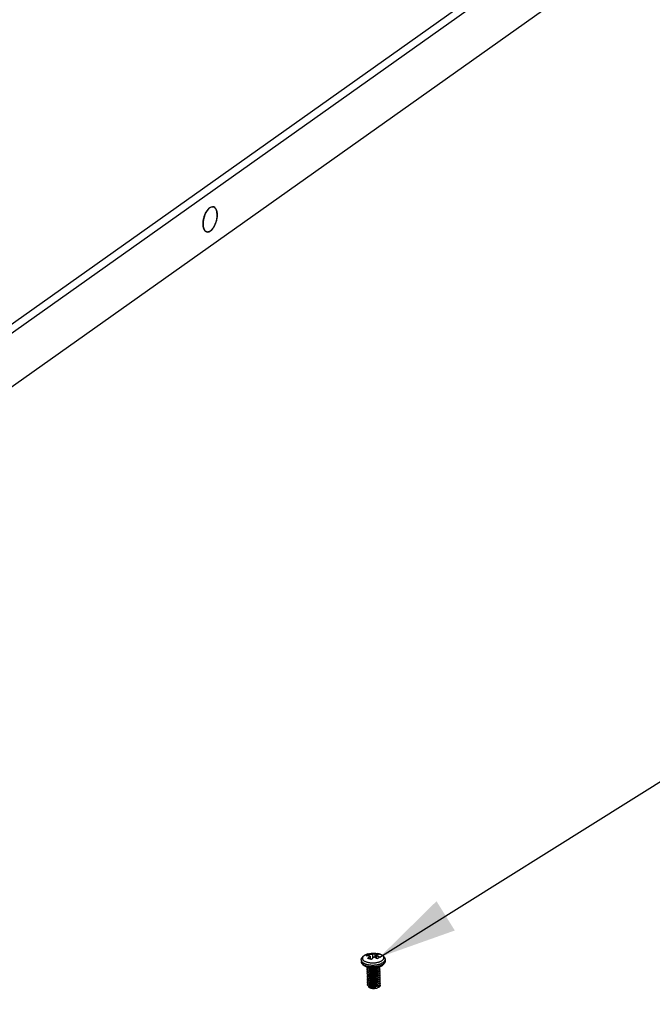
# Model space of a CAD drawing. Header units: millimetres. Extents: x 6 to 414, y 7 to 290.
# Tile 337 of 341: x 149 to 164, y 222 to 245. Entities that reach past the tile are written whole.
import ezdxf

# ---------------------------------------------------------------- set-up
doc = ezdxf.new("R2010")
doc.units = ezdxf.units.MM
doc.header["$LTSCALE"] = 23.1
doc.layers.get('0').update_dxf_attribs({"linetype": 'CONTINUOUS'})
for name, color, linetype in [('02___PRT_ALL_AXES', 7, 'CONTINUOUS'), ('03_ALL_AXES', 7, 'CONTINUOUS'), ('09_ALL_ROUNDS', 7, 'CONTINUOUS'), ('20_ALL_FEATURES', 7, 'CONTINUOUS')]:
    doc.layers.add(name, color=color, linetype=linetype)
doc.styles.get("Standard").update_dxf_attribs({"font": 'txt', "width": 0.6})
doc.dimstyles.get("Standard").update_dxf_attribs({"dimtxt": 2.5, "dimasz": 1.8, "dimexe": 0.05, "dimexo": 0.0625, "dimtad": 1, "dimzin": 0, "dimdsep": 46, "dimtxsty": 'Standard', "dimblk": '_FILLED', "dimblk1": '_FILLED', "dimblk2": '_FILLED', "dimcen": 0.09, "dimadec": 0, "dimazin": 0, "dimtol": 1, "dimtp": 0.01, "dimtm": 0.01, "dimtfac": 1, "dimtofl": 0, "dimtmove": 0, "dimatfit": 3, "dimldrblk": '_FILLED', "dimfxl": 0, "dimtolj": 1, "dimtzin": 0, "dimarcsym": 0})

# ---------------------------------------------------------------- blocks, each defined once
blk = doc.blocks.new('_FILLED')
at = {"color": 0, "linetype": 'ByBlock'}
blk.add_solid([(0, 0), (-1, 0.222), (-1, -0.222)], dxfattribs=at)

msp = doc.modelspace()

# ---------------------------------------------------------------- linework, layer by layer
at = {"color": 7, "linetype": 'Continuous'}
for p, q in [((173.525, 255.263), (141.985, 232.893)), ((173.629, 255.128), (142.088, 232.759)), ((142.172, 231.58), (173.647, 253.903)), ((153.815, 240.696), (153.821, 240.695)), ((153.888, 240.622), (153.893, 240.607)), ((153.585, 240.37), (153.588, 240.391)), ((153.593, 240.204), (153.589, 240.219)), ((153.598, 240.189), (153.593, 240.204)), ((153.67, 240.114), (153.665, 240.116))]:
    msp.add_line(p, q, dxfattribs=at)
at = {"color": 40, "linetype": 'Continuous'}
msp.add_line((157.415, 222.746), (157.415, 222.748), dxfattribs=at)
at = {"color": 7, "linetype": 'Continuous'}
for points in [[(153.616, 240.494), (153.623, 240.514), (153.631, 240.533), (153.64, 240.551), (153.65, 240.569), (153.659, 240.586), (153.669, 240.602)], [(153.669, 240.602), (153.68, 240.617), (153.691, 240.631), (153.702, 240.643), (153.713, 240.655), (153.725, 240.665), (153.736, 240.674)], [(153.736, 240.674), (153.748, 240.682), (153.76, 240.688), (153.771, 240.692)], [(153.771, 240.692), (153.782, 240.696), (153.794, 240.697)], [(153.794, 240.697), (153.805, 240.698), (153.815, 240.696)], [(153.821, 240.695), (153.825, 240.694), (153.835, 240.69), (153.844, 240.684), (153.853, 240.677), (153.861, 240.668), (153.869, 240.659), (153.876, 240.648), (153.882, 240.635), (153.888, 240.622)], [(153.893, 240.607), (153.897, 240.592), (153.9, 240.575), (153.903, 240.558), (153.905, 240.54), (153.905, 240.521), (153.905, 240.501), (153.905, 240.481), (153.903, 240.461)], [(153.58, 240.29), (153.58, 240.31), (153.581, 240.33), (153.583, 240.35), (153.585, 240.37)], [(153.588, 240.391), (153.592, 240.412), (153.597, 240.433), (153.603, 240.454), (153.609, 240.474), (153.616, 240.494)], [(153.903, 240.461), (153.901, 240.44), (153.897, 240.42), (153.893, 240.399), (153.889, 240.378), (153.883, 240.357), (153.877, 240.337), (153.87, 240.317), (153.862, 240.297), (153.854, 240.278), (153.845, 240.26), (153.836, 240.242), (153.826, 240.225), (153.816, 240.209), (153.806, 240.194), (153.795, 240.18), (153.784, 240.168), (153.772, 240.156), (153.761, 240.146), (153.749, 240.137)], [(153.589, 240.219), (153.585, 240.236), (153.583, 240.253), (153.581, 240.271), (153.58, 240.29)], [(153.632, 240.134), (153.624, 240.142), (153.616, 240.152), (153.609, 240.163), (153.603, 240.176), (153.598, 240.189)], [(153.665, 240.116), (153.66, 240.117), (153.65, 240.121), (153.641, 240.127), (153.632, 240.134)], [(153.749, 240.137), (153.737, 240.129), (153.726, 240.123), (153.714, 240.118), (153.703, 240.115), (153.692, 240.114), (153.681, 240.113), (153.67, 240.114)]]:
    msp.add_lwpolyline(points, dxfattribs=at)
at = {"color": 40, "linetype": 'Continuous'}
for points in [[(157.419, 222.916), (157.42, 222.916), (157.42, 222.917), (157.42, 222.917), (157.421, 222.918), (157.421, 222.918), (157.422, 222.918), (157.422, 222.919), (157.422, 222.919), (157.423, 222.92), (157.423, 222.92), (157.424, 222.92), (157.424, 222.921), (157.425, 222.921), (157.425, 222.921), (157.426, 222.922)], [(157.494, 222.909), (157.495, 222.908), (157.496, 222.908), (157.497, 222.907), (157.498, 222.906), (157.499, 222.906), (157.5, 222.905), (157.501, 222.905), (157.502, 222.904), (157.503, 222.903), (157.504, 222.903), (157.506, 222.902), (157.507, 222.901), (157.508, 222.9), (157.509, 222.899), (157.51, 222.899), (157.511, 222.898), (157.512, 222.897), (157.513, 222.896), (157.514, 222.895)], [(157.544, 222.867), (157.545, 222.866), (157.546, 222.865), (157.547, 222.864), (157.548, 222.863), (157.549, 222.862), (157.55, 222.861), (157.55, 222.86), (157.551, 222.859), (157.552, 222.858), (157.553, 222.857), (157.553, 222.856), (157.554, 222.855)], [(157.571, 222.828), (157.571, 222.827), (157.571, 222.826), (157.572, 222.825), (157.572, 222.824), (157.573, 222.823), (157.573, 222.822), (157.573, 222.821), (157.574, 222.82), (157.574, 222.819), (157.574, 222.818), (157.575, 222.817), (157.575, 222.816), (157.575, 222.816)], [(157.432, 222.687), (157.431, 222.688), (157.431, 222.689), (157.431, 222.69), (157.43, 222.691), (157.43, 222.691), (157.429, 222.692), (157.429, 222.693), (157.428, 222.694), (157.428, 222.695), (157.428, 222.696), (157.427, 222.697), (157.427, 222.698), (157.427, 222.698), (157.426, 222.699)], [(157.538, 222.687), (157.537, 222.686), (157.536, 222.685), (157.535, 222.684), (157.534, 222.683), (157.533, 222.682), (157.532, 222.681), (157.531, 222.68), (157.53, 222.679), (157.529, 222.678), (157.528, 222.677), (157.527, 222.676), (157.526, 222.675), (157.525, 222.674), (157.524, 222.673), (157.523, 222.673), (157.522, 222.672)], [(157.569, 222.738), (157.569, 222.736), (157.568, 222.735), (157.568, 222.734), (157.567, 222.733), (157.567, 222.732), (157.566, 222.731), (157.566, 222.729), (157.565, 222.728), (157.564, 222.727), (157.564, 222.726), (157.563, 222.725), (157.563, 222.724), (157.562, 222.723), (157.562, 222.722)], [(157.58, 222.786), (157.58, 222.785), (157.58, 222.784), (157.579, 222.783), (157.579, 222.782), (157.579, 222.781), (157.579, 222.78), (157.579, 222.779), (157.579, 222.778), (157.579, 222.777), (157.579, 222.776), (157.579, 222.775), (157.579, 222.773), (157.579, 222.772), (157.578, 222.771)]]:
    msp.add_lwpolyline(points, dxfattribs=at)
at = {"layer": '02___PRT_ALL_AXES', "color": 7, "linetype": 'Continuous'}
for p, q in [((153.675, 240.609), (153.647, 240.565)), ((153.82, 240.695), (153.799, 240.698)), ((153.828, 240.693), (153.82, 240.695)), ((153.853, 240.677), (153.828, 240.693)), ((153.895, 240.409), (153.903, 240.465)), ((153.903, 240.465), (153.905, 240.521)), ((153.811, 240.201), (153.838, 240.246)), ((153.658, 240.118), (153.665, 240.116))]:
    msp.add_line(p, q, dxfattribs=at)
for points in [[(153.799, 240.698), (153.768, 240.691), (153.736, 240.674), (153.705, 240.646), (153.675, 240.609)], [(153.891, 240.615), (153.874, 240.65), (153.853, 240.677)], [(153.905, 240.521), (153.901, 240.572), (153.891, 240.615)], [(153.647, 240.565), (153.623, 240.514), (153.604, 240.459), (153.59, 240.402), (153.582, 240.346), (153.58, 240.29)], [(153.838, 240.246), (153.862, 240.297), (153.881, 240.352), (153.895, 240.409)], [(153.58, 240.29), (153.585, 240.239), (153.595, 240.196), (153.611, 240.16)], [(153.611, 240.16), (153.632, 240.134), (153.658, 240.118)], [(153.749, 240.137), (153.781, 240.165), (153.811, 240.201)], [(153.665, 240.116), (153.686, 240.113), (153.717, 240.12), (153.749, 240.137)]]:
    msp.add_lwpolyline(points, dxfattribs=at)
at = {"layer": '03_ALL_AXES', "color": 7, "linetype": 'Continuous'}
for p, q in [((157.791, 223.28), (157.792, 223.243)), ((157.241, 223.267), (157.242, 223.23)), ((157.415, 222.659), (157.416, 222.652))]:
    msp.add_line(p, q, dxfattribs=at)
msp.add_lwpolyline([(157.401, 223.409), (157.42, 223.414), (157.438, 223.417), (157.457, 223.42), (157.476, 223.422), (157.495, 223.424), (157.513, 223.424), (157.532, 223.425), (157.551, 223.424), (157.569, 223.423), (157.588, 223.421), (157.606, 223.418), (157.625, 223.415)], dxfattribs=at)
at = {"layer": '09_ALL_ROUNDS', "color": 7, "linetype": 'Continuous'}
for p, q in [((157.306, 223.369), (157.298, 223.363)), ((157.4, 223.409), (157.394, 223.408)), ((157.401, 223.409), (157.4, 223.409)), ((157.664, 223.405), (157.651, 223.408)), ((157.368, 223.131), (157.385, 223.127)), ((157.638, 223.103), (157.62, 223.098)), ((157.656, 223.108), (157.638, 223.103)), ((157.673, 223.114), (157.656, 223.108))]:
    msp.add_line(p, q, dxfattribs=at)
for points in [[(157.241, 223.267), (157.241, 223.277), (157.243, 223.287), (157.245, 223.297), (157.249, 223.307), (157.253, 223.317), (157.259, 223.327), (157.267, 223.337), (157.276, 223.347), (157.286, 223.356), (157.298, 223.365)], [(157.298, 223.363), (157.291, 223.357), (157.284, 223.35), (157.278, 223.342), (157.273, 223.335), (157.269, 223.327), (157.267, 223.319), (157.266, 223.311), (157.266, 223.302), (157.268, 223.295), (157.27, 223.287), (157.275, 223.279), (157.28, 223.271), (157.287, 223.264), (157.294, 223.257), (157.303, 223.25), (157.313, 223.244), (157.325, 223.238), (157.337, 223.232), (157.35, 223.227), (157.364, 223.222), (157.379, 223.217), (157.394, 223.214), (157.41, 223.21), (157.427, 223.207), (157.444, 223.205), (157.461, 223.204), (157.479, 223.202), (157.497, 223.202), (157.515, 223.202), (157.533, 223.203), (157.551, 223.204), (157.569, 223.206), (157.586, 223.208), (157.603, 223.211), (157.62, 223.214), (157.636, 223.218), (157.651, 223.223), (157.666, 223.228), (157.68, 223.233), (157.693, 223.239), (157.705, 223.245), (157.715, 223.251), (157.724, 223.257)], [(157.298, 223.365), (157.312, 223.374), (157.327, 223.383), (157.343, 223.39), (157.359, 223.397), (157.377, 223.403), (157.394, 223.408)], [(157.378, 223.403), (157.364, 223.398), (157.35, 223.393), (157.337, 223.387), (157.325, 223.381), (157.315, 223.375), (157.306, 223.369)], [(157.625, 223.415), (157.642, 223.411), (157.659, 223.406), (157.676, 223.401), (157.693, 223.395), (157.708, 223.387), (157.723, 223.38), (157.736, 223.371), (157.748, 223.362), (157.758, 223.352), (157.767, 223.342), (157.774, 223.332), (157.78, 223.322), (157.785, 223.312), (157.788, 223.301), (157.79, 223.291), (157.791, 223.28)], [(157.651, 223.408), (157.636, 223.412), (157.625, 223.415)], [(157.724, 223.257), (157.732, 223.262), (157.739, 223.269), (157.746, 223.276), (157.752, 223.284), (157.757, 223.291), (157.761, 223.299), (157.763, 223.307), (157.764, 223.315), (157.764, 223.323), (157.762, 223.331), (157.759, 223.339), (157.755, 223.347), (157.75, 223.354), (157.743, 223.362), (157.735, 223.369), (157.727, 223.376), (157.716, 223.382), (157.705, 223.388), (157.693, 223.394), (157.68, 223.399), (157.668, 223.403)], [(157.747, 223.212), (157.755, 223.218), (157.763, 223.225), (157.771, 223.233), (157.778, 223.241), (157.783, 223.25), (157.787, 223.259), (157.79, 223.268), (157.791, 223.277), (157.791, 223.28)], [(157.241, 223.267), (157.241, 223.262), (157.243, 223.254), (157.246, 223.245), (157.251, 223.236), (157.257, 223.228), (157.264, 223.22), (157.273, 223.212), (157.283, 223.205), (157.294, 223.198), (157.306, 223.191), (157.319, 223.184), (157.334, 223.179), (157.349, 223.173), (157.365, 223.168), (157.382, 223.164)], [(157.242, 223.23), (157.242, 223.228), (157.243, 223.219), (157.246, 223.21), (157.25, 223.201), (157.256, 223.193), (157.263, 223.184), (157.272, 223.176), (157.282, 223.168), (157.294, 223.161), (157.306, 223.154), (157.32, 223.147), (157.335, 223.141), (157.351, 223.136), (157.368, 223.131)], [(157.391, 223.099), (157.374, 223.104), (157.356, 223.11), (157.34, 223.116), (157.325, 223.123), (157.31, 223.131), (157.297, 223.139), (157.285, 223.149), (157.274, 223.158), (157.265, 223.168), (157.258, 223.178), (157.252, 223.188), (157.248, 223.199), (157.245, 223.209), (157.243, 223.22), (157.242, 223.23)], [(157.382, 223.164), (157.4, 223.161), (157.419, 223.157), (157.437, 223.155), (157.457, 223.153), (157.476, 223.152), (157.496, 223.151), (157.516, 223.151), (157.536, 223.152), (157.556, 223.153), (157.575, 223.155), (157.594, 223.158), (157.613, 223.161), (157.632, 223.165)], [(157.385, 223.127), (157.404, 223.123), (157.423, 223.12), (157.442, 223.117), (157.462, 223.116), (157.483, 223.114), (157.503, 223.114), (157.524, 223.114), (157.544, 223.115), (157.565, 223.117), (157.585, 223.119), (157.604, 223.122), (157.624, 223.126)], [(157.428, 223.092), (157.409, 223.095), (157.391, 223.099)], [(157.62, 223.098), (157.601, 223.094), (157.582, 223.091), (157.563, 223.089), (157.544, 223.088), (157.524, 223.087), (157.505, 223.086), (157.485, 223.087), (157.466, 223.088), (157.447, 223.09), (157.428, 223.092)], [(157.624, 223.126), (157.642, 223.13), (157.66, 223.135)], [(157.632, 223.165), (157.649, 223.169), (157.666, 223.174), (157.683, 223.18), (157.698, 223.186), (157.712, 223.192), (157.725, 223.199), (157.737, 223.205), (157.747, 223.212)], [(157.66, 223.135), (157.677, 223.14), (157.694, 223.146), (157.709, 223.153), (157.723, 223.16), (157.736, 223.167), (157.748, 223.175)], [(157.735, 223.145), (157.721, 223.136), (157.706, 223.128), (157.69, 223.12), (157.673, 223.114)], [(157.792, 223.243), (157.791, 223.233), (157.79, 223.223), (157.788, 223.213), (157.784, 223.203), (157.779, 223.193), (157.773, 223.183), (157.766, 223.173), (157.757, 223.164), (157.747, 223.154), (157.735, 223.145)], [(157.748, 223.175), (157.758, 223.183), (157.767, 223.191), (157.775, 223.2), (157.781, 223.209), (157.786, 223.217), (157.79, 223.227), (157.791, 223.236), (157.792, 223.243)]]:
    msp.add_lwpolyline(points, dxfattribs=at)
at = {"layer": '20_ALL_FEATURES', "color": 7, "linetype": 'Continuous'}
for p, q in [((157.415, 223.402), (157.416, 223.362)), ((157.445, 223.359), (157.446, 223.289)), ((157.499, 223.397), (157.501, 223.309)), ((157.553, 223.417), (157.556, 223.325)), ((157.583, 223.374), (157.584, 223.311)), ((157.421, 223.091), (157.416, 223.094)), ((157.569, 223.053), (157.58, 223.056)), ((157.661, 223.109), (157.661, 223.108)), ((157.429, 222.821), (157.424, 222.825)), ((157.438, 222.918), (157.428, 222.921)), ((157.439, 222.873), (157.438, 222.874)), ((157.44, 222.828), (157.438, 222.829)), ((157.57, 223.008), (157.581, 223.011)), ((157.571, 222.963), (157.582, 222.967)), ((157.572, 222.919), (157.583, 222.922)), ((157.573, 222.874), (157.584, 222.877)), ((157.574, 222.829), (157.586, 222.832)), ((157.575, 222.784), (157.587, 222.788)), ((157.576, 222.74), (157.588, 222.743)), ((157.626, 222.66), (157.627, 222.629)), ((157.652, 222.638), (157.626, 222.66)), ((157.627, 222.629), (157.652, 222.638))]:
    msp.add_line(p, q, dxfattribs=at)
for points in [[(157.361, 223.363), (157.366, 223.367), (157.37, 223.371), (157.375, 223.374), (157.379, 223.378), (157.384, 223.381), (157.388, 223.385)], [(157.445, 223.359), (157.441, 223.359), (157.437, 223.36), (157.433, 223.36), (157.428, 223.361), (157.424, 223.361), (157.419, 223.362), (157.414, 223.362), (157.409, 223.363), (157.403, 223.363), (157.398, 223.363), (157.392, 223.364), (157.386, 223.364), (157.38, 223.364), (157.374, 223.364), (157.367, 223.363), (157.361, 223.363)], [(157.388, 223.385), (157.393, 223.388), (157.397, 223.391), (157.402, 223.394), (157.406, 223.396), (157.411, 223.399), (157.415, 223.402)], [(157.391, 223.302), (157.395, 223.307), (157.399, 223.312), (157.402, 223.316), (157.406, 223.32), (157.409, 223.324), (157.412, 223.327), (157.415, 223.33), (157.418, 223.333), (157.421, 223.336), (157.423, 223.338), (157.426, 223.341), (157.428, 223.343), (157.43, 223.345), (157.432, 223.347), (157.434, 223.349), (157.436, 223.351), (157.438, 223.353), (157.44, 223.355), (157.442, 223.357), (157.445, 223.359)], [(157.447, 223.289), (157.44, 223.291), (157.433, 223.293), (157.426, 223.295), (157.419, 223.297), (157.412, 223.298), (157.405, 223.3), (157.398, 223.301), (157.391, 223.302)], [(157.415, 223.402), (157.422, 223.402), (157.428, 223.402), (157.434, 223.402), (157.44, 223.402), (157.446, 223.402), (157.452, 223.402), (157.457, 223.402), (157.463, 223.401), (157.468, 223.401), (157.473, 223.4), (157.478, 223.4), (157.483, 223.399), (157.487, 223.399), (157.491, 223.398), (157.495, 223.398), (157.499, 223.397)], [(157.475, 223.28), (157.468, 223.282), (157.461, 223.285), (157.454, 223.287), (157.447, 223.289)], [(157.529, 223.336), (157.527, 223.334), (157.524, 223.332), (157.522, 223.33), (157.52, 223.328), (157.518, 223.327), (157.516, 223.325), (157.514, 223.323), (157.512, 223.32), (157.51, 223.318), (157.507, 223.316), (157.505, 223.313), (157.502, 223.311), (157.499, 223.308), (157.496, 223.304), (157.493, 223.301), (157.49, 223.297), (157.486, 223.293), (157.483, 223.289), (157.479, 223.284), (157.475, 223.28)], [(157.499, 223.397), (157.501, 223.398), (157.503, 223.399), (157.505, 223.4), (157.507, 223.401), (157.509, 223.402), (157.511, 223.403), (157.514, 223.404), (157.516, 223.405), (157.518, 223.406), (157.52, 223.407), (157.523, 223.408), (157.526, 223.409), (157.528, 223.41), (157.531, 223.411), (157.535, 223.413), (157.538, 223.414), (157.542, 223.415), (157.545, 223.416), (157.549, 223.417), (157.553, 223.417)], [(157.588, 223.309), (157.582, 223.313), (157.576, 223.315), (157.57, 223.318), (157.565, 223.321), (157.56, 223.323), (157.554, 223.326), (157.549, 223.328), (157.545, 223.33), (157.54, 223.331), (157.536, 223.333), (157.532, 223.335), (157.529, 223.336)], [(157.553, 223.417), (157.56, 223.416), (157.567, 223.415), (157.574, 223.414), (157.581, 223.412), (157.588, 223.41), (157.595, 223.408), (157.602, 223.406), (157.609, 223.404), (157.616, 223.402), (157.623, 223.4), (157.63, 223.397), (157.637, 223.395)], [(157.637, 223.395), (157.633, 223.394), (157.629, 223.393), (157.626, 223.392), (157.622, 223.391), (157.619, 223.39), (157.615, 223.389), (157.612, 223.388), (157.61, 223.387), (157.607, 223.386), (157.604, 223.385), (157.602, 223.384), (157.6, 223.383), (157.598, 223.382), (157.595, 223.381), (157.593, 223.38), (157.591, 223.379), (157.589, 223.378), (157.587, 223.377), (157.585, 223.376), (157.583, 223.374)], [(157.583, 223.374), (157.587, 223.373), (157.59, 223.372), (157.595, 223.37), (157.599, 223.368), (157.604, 223.366), (157.609, 223.364), (157.614, 223.362), (157.619, 223.359), (157.625, 223.357), (157.63, 223.354), (157.636, 223.351), (157.642, 223.348), (157.648, 223.345), (157.654, 223.341), (157.661, 223.338), (157.667, 223.334)], [(157.613, 223.295), (157.607, 223.299), (157.6, 223.303), (157.594, 223.306), (157.588, 223.309)], [(157.64, 223.317), (157.636, 223.314), (157.631, 223.31), (157.627, 223.307), (157.622, 223.303), (157.618, 223.299), (157.613, 223.295)], [(157.667, 223.334), (157.663, 223.331), (157.658, 223.329), (157.654, 223.326), (157.649, 223.323), (157.645, 223.32), (157.64, 223.317)], [(157.388, 223.073), (157.384, 223.078), (157.38, 223.082), (157.377, 223.087), (157.376, 223.092), (157.375, 223.097), (157.376, 223.102), (157.376, 223.103)], [(157.389, 223.029), (157.384, 223.033), (157.381, 223.038), (157.378, 223.043), (157.376, 223.048), (157.376, 223.053), (157.377, 223.058), (157.379, 223.063), (157.382, 223.068), (157.386, 223.073), (157.387, 223.074)], [(157.435, 223.052), (157.427, 223.054), (157.418, 223.057), (157.409, 223.061), (157.401, 223.065), (157.394, 223.069), (157.388, 223.073)], [(157.422, 223.046), (157.417, 223.049), (157.413, 223.053), (157.41, 223.057), (157.407, 223.061), (157.407, 223.062)], [(157.592, 223.093), (157.587, 223.091), (157.578, 223.087), (157.569, 223.084), (157.559, 223.081), (157.549, 223.079), (157.539, 223.077), (157.528, 223.076), (157.518, 223.075), (157.507, 223.074), (157.497, 223.074), (157.486, 223.074), (157.476, 223.075), (157.466, 223.076), (157.457, 223.078), (157.449, 223.08), (157.441, 223.082), (157.433, 223.085), (157.426, 223.088), (157.421, 223.091)], [(157.604, 223.054), (157.596, 223.05), (157.588, 223.046), (157.579, 223.042), (157.57, 223.039), (157.56, 223.037), (157.55, 223.034), (157.539, 223.032), (157.529, 223.031), (157.518, 223.03), (157.508, 223.03), (157.497, 223.029), (157.487, 223.03), (157.477, 223.03), (157.467, 223.032), (157.458, 223.033), (157.45, 223.035), (157.442, 223.037), (157.434, 223.04), (157.428, 223.043), (157.422, 223.046)], [(157.584, 223.057), (157.572, 223.054), (157.56, 223.051), (157.547, 223.049), (157.535, 223.048), (157.522, 223.046), (157.509, 223.046), (157.496, 223.045), (157.484, 223.046), (157.472, 223.046), (157.46, 223.048), (157.448, 223.05), (157.437, 223.052), (157.435, 223.052)], [(157.45, 223.049), (157.458, 223.047), (157.467, 223.045), (157.477, 223.044), (157.487, 223.043), (157.497, 223.043), (157.508, 223.043), (157.518, 223.044), (157.529, 223.045), (157.539, 223.046), (157.55, 223.048), (157.56, 223.05), (157.569, 223.053)], [(157.641, 223.085), (157.633, 223.079), (157.625, 223.074), (157.616, 223.069), (157.606, 223.065), (157.595, 223.061), (157.584, 223.057)], [(157.617, 223.063), (157.611, 223.058), (157.604, 223.054)], [(157.63, 223.077), (157.627, 223.072), (157.622, 223.067), (157.617, 223.063)], [(157.661, 223.108), (157.657, 223.102), (157.653, 223.096), (157.647, 223.09), (157.641, 223.085)], [(157.662, 223.063), (157.658, 223.057), (157.653, 223.051), (157.648, 223.045), (157.641, 223.039)], [(157.658, 223.103), (157.659, 223.101), (157.662, 223.095), (157.664, 223.088), (157.665, 223.082), (157.665, 223.076), (157.664, 223.069), (157.662, 223.063)], [(157.659, 223.058), (157.661, 223.055), (157.664, 223.049), (157.666, 223.043), (157.667, 223.037), (157.666, 223.03), (157.665, 223.024), (157.662, 223.018)], [(157.39, 222.984), (157.385, 222.989), (157.381, 222.994), (157.379, 222.999), (157.377, 223.004), (157.377, 223.009), (157.378, 223.014), (157.38, 223.019), (157.383, 223.024), (157.388, 223.029), (157.388, 223.029)], [(157.396, 222.935), (157.39, 222.94), (157.386, 222.945), (157.382, 222.949), (157.38, 222.954), (157.378, 222.959), (157.378, 222.964), (157.379, 222.969), (157.381, 222.975), (157.385, 222.979), (157.389, 222.984), (157.389, 222.985)], [(157.396, 222.891), (157.391, 222.896), (157.386, 222.9), (157.383, 222.905), (157.381, 222.91), (157.379, 222.915), (157.379, 222.92), (157.381, 222.925), (157.383, 222.93), (157.386, 222.935), (157.39, 222.94)], [(157.397, 222.847), (157.391, 222.851), (157.387, 222.856), (157.384, 222.861), (157.382, 222.866), (157.38, 222.871), (157.381, 222.876), (157.382, 222.881), (157.384, 222.886), (157.388, 222.891), (157.391, 222.895)], [(157.397, 222.802), (157.392, 222.807), (157.388, 222.812), (157.385, 222.816), (157.382, 222.821), (157.381, 222.826), (157.382, 222.831), (157.383, 222.837), (157.385, 222.842), (157.389, 222.847), (157.393, 222.85)], [(157.436, 223.008), (157.427, 223.01), (157.418, 223.013), (157.409, 223.016), (157.402, 223.02), (157.395, 223.024), (157.389, 223.029)], [(157.437, 222.963), (157.428, 222.965), (157.418, 222.968), (157.41, 222.972), (157.402, 222.976), (157.395, 222.98), (157.39, 222.984)], [(157.428, 222.921), (157.418, 222.924), (157.41, 222.928), (157.402, 222.931), (157.396, 222.935)], [(157.438, 222.874), (157.428, 222.876), (157.419, 222.88), (157.41, 222.883), (157.403, 222.887), (157.396, 222.891)], [(157.438, 222.829), (157.428, 222.832), (157.419, 222.835), (157.411, 222.839), (157.403, 222.843), (157.397, 222.847)], [(157.423, 223.001), (157.418, 223.005), (157.414, 223.008), (157.411, 223.012), (157.408, 223.016), (157.408, 223.017)], [(157.424, 222.957), (157.419, 222.96), (157.415, 222.964), (157.412, 222.968), (157.409, 222.971), (157.409, 222.972)], [(157.425, 222.912), (157.42, 222.915), (157.416, 222.919), (157.413, 222.923), (157.411, 222.926), (157.41, 222.927)], [(157.426, 222.867), (157.421, 222.871), (157.417, 222.874), (157.414, 222.878), (157.411, 222.882), (157.411, 222.883)], [(157.424, 222.825), (157.419, 222.828), (157.416, 222.831), (157.414, 222.835), (157.412, 222.838)], [(157.605, 223.009), (157.597, 223.005), (157.589, 223.001), (157.58, 222.998), (157.571, 222.994), (157.561, 222.992), (157.551, 222.99), (157.541, 222.988), (157.53, 222.986), (157.519, 222.985), (157.509, 222.985), (157.498, 222.985), (157.488, 222.985), (157.478, 222.986), (157.469, 222.987), (157.46, 222.988), (157.451, 222.99), (157.443, 222.992), (157.436, 222.995), (157.429, 222.998), (157.423, 223.001)], [(157.606, 222.964), (157.598, 222.96), (157.59, 222.956), (157.581, 222.953), (157.572, 222.95), (157.562, 222.947), (157.552, 222.945), (157.542, 222.943), (157.531, 222.942), (157.521, 222.941), (157.51, 222.94), (157.499, 222.94), (157.489, 222.94), (157.478, 222.941), (157.469, 222.942), (157.46, 222.944), (157.451, 222.946), (157.443, 222.948), (157.436, 222.951), (157.429, 222.954), (157.424, 222.957)], [(157.607, 222.919), (157.599, 222.915), (157.591, 222.911), (157.582, 222.908), (157.573, 222.905), (157.563, 222.902), (157.553, 222.9), (157.542, 222.898), (157.532, 222.897), (157.521, 222.896), (157.51, 222.895), (157.5, 222.895), (157.49, 222.895), (157.48, 222.896), (157.47, 222.897), (157.461, 222.899), (157.453, 222.901), (157.445, 222.903), (157.437, 222.906), (157.431, 222.909), (157.425, 222.912)], [(157.608, 222.875), (157.601, 222.871), (157.592, 222.867), (157.583, 222.863), (157.574, 222.86), (157.564, 222.858), (157.554, 222.855), (157.544, 222.854), (157.534, 222.852), (157.523, 222.851), (157.513, 222.85), (157.502, 222.85), (157.492, 222.851), (157.482, 222.851), (157.472, 222.852), (157.463, 222.854), (157.454, 222.856), (157.446, 222.858), (157.439, 222.861), (157.432, 222.864), (157.426, 222.867)], [(157.61, 222.83), (157.603, 222.826), (157.595, 222.823), (157.587, 222.82), (157.578, 222.817), (157.569, 222.814), (157.56, 222.812), (157.55, 222.81), (157.541, 222.808), (157.531, 222.807), (157.521, 222.806), (157.511, 222.806), (157.501, 222.806), (157.491, 222.806), (157.481, 222.807), (157.472, 222.808), (157.464, 222.809), (157.455, 222.811), (157.448, 222.813), (157.441, 222.816), (157.434, 222.818), (157.429, 222.821)], [(157.585, 223.012), (157.572, 223.009), (157.56, 223.006), (157.547, 223.004), (157.535, 223.003), (157.522, 223.001), (157.509, 223.001), (157.496, 223.001), (157.484, 223.001), (157.472, 223.002), (157.46, 223.003), (157.448, 223.005), (157.437, 223.007), (157.436, 223.008)], [(157.586, 222.968), (157.584, 222.967), (157.572, 222.964), (157.56, 222.961), (157.547, 222.959), (157.535, 222.958), (157.522, 222.957), (157.509, 222.956), (157.496, 222.956), (157.484, 222.956), (157.471, 222.957), (157.46, 222.959), (157.448, 222.96), (157.437, 222.963)], [(157.587, 222.923), (157.584, 222.922), (157.572, 222.919), (157.56, 222.916), (157.547, 222.914), (157.534, 222.913), (157.522, 222.912), (157.509, 222.911), (157.496, 222.911), (157.484, 222.912), (157.471, 222.913), (157.46, 222.914), (157.448, 222.916), (157.438, 222.918)], [(157.588, 222.878), (157.584, 222.877), (157.572, 222.874), (157.56, 222.872), (157.547, 222.869), (157.534, 222.868), (157.522, 222.867), (157.509, 222.866), (157.496, 222.866), (157.484, 222.867), (157.471, 222.868), (157.46, 222.869), (157.448, 222.871), (157.439, 222.873)], [(157.589, 222.833), (157.584, 222.832), (157.572, 222.829), (157.56, 222.827), (157.547, 222.825), (157.534, 222.823), (157.521, 222.822), (157.509, 222.822), (157.496, 222.822), (157.484, 222.822), (157.471, 222.823), (157.46, 222.825), (157.449, 222.827), (157.44, 222.828)], [(157.451, 223.004), (157.459, 223.002), (157.468, 223.001), (157.478, 222.999), (157.488, 222.999), (157.498, 222.998), (157.508, 222.999), (157.519, 222.999), (157.53, 223), (157.54, 223.001), (157.551, 223.003), (157.561, 223.006), (157.57, 223.008)], [(157.452, 222.959), (157.46, 222.957), (157.469, 222.956), (157.479, 222.955), (157.489, 222.954), (157.499, 222.954), (157.51, 222.954), (157.52, 222.954), (157.531, 222.955), (157.541, 222.957), (157.552, 222.959), (157.562, 222.961), (157.571, 222.963)], [(157.453, 222.914), (157.46, 222.913), (157.469, 222.911), (157.479, 222.91), (157.489, 222.909), (157.5, 222.909), (157.51, 222.909), (157.521, 222.91), (157.532, 222.911), (157.543, 222.912), (157.553, 222.914), (157.563, 222.916), (157.572, 222.919)], [(157.455, 222.87), (157.462, 222.868), (157.471, 222.866), (157.48, 222.865), (157.49, 222.864), (157.501, 222.864), (157.511, 222.864), (157.522, 222.865), (157.532, 222.866), (157.543, 222.867), (157.553, 222.869), (157.563, 222.871), (157.573, 222.874)], [(157.456, 222.825), (157.464, 222.823), (157.473, 222.821), (157.483, 222.82), (157.493, 222.82), (157.503, 222.819), (157.513, 222.819), (157.524, 222.82), (157.534, 222.821), (157.545, 222.822), (157.555, 222.824), (157.565, 222.827), (157.574, 222.829)], [(157.641, 223.039), (157.634, 223.034), (157.625, 223.029), (157.616, 223.024), (157.606, 223.02), (157.595, 223.016), (157.585, 223.012)], [(157.642, 222.994), (157.634, 222.989), (157.625, 222.984), (157.616, 222.979), (157.606, 222.975), (157.595, 222.971), (157.586, 222.968)], [(157.642, 222.949), (157.634, 222.943), (157.626, 222.938), (157.616, 222.934), (157.606, 222.929), (157.595, 222.926), (157.587, 222.923)], [(157.642, 222.904), (157.635, 222.898), (157.626, 222.893), (157.616, 222.889), (157.606, 222.884), (157.595, 222.88), (157.588, 222.878)], [(157.643, 222.858), (157.635, 222.853), (157.626, 222.848), (157.617, 222.843), (157.606, 222.839), (157.595, 222.835), (157.589, 222.833)], [(157.618, 223.018), (157.612, 223.013), (157.605, 223.009)], [(157.619, 222.973), (157.613, 222.969), (157.606, 222.964)], [(157.62, 222.928), (157.614, 222.924), (157.607, 222.919)], [(157.621, 222.884), (157.615, 222.879), (157.608, 222.875)], [(157.622, 222.839), (157.616, 222.834), (157.61, 222.83)], [(157.631, 223.032), (157.628, 223.028), (157.623, 223.023), (157.618, 223.018)], [(157.632, 222.988), (157.632, 222.987), (157.628, 222.982), (157.624, 222.978), (157.619, 222.973)], [(157.633, 222.943), (157.63, 222.938), (157.625, 222.933), (157.62, 222.928)], [(157.634, 222.898), (157.631, 222.893), (157.626, 222.888), (157.621, 222.884)], [(157.635, 222.853), (157.632, 222.849), (157.627, 222.844), (157.622, 222.839)], [(157.662, 223.018), (157.659, 223.012), (157.654, 223.006), (157.648, 223), (157.642, 222.994)], [(157.663, 222.972), (157.659, 222.966), (157.655, 222.96), (157.649, 222.954), (157.642, 222.949)], [(157.664, 222.927), (157.66, 222.921), (157.655, 222.915), (157.649, 222.909), (157.642, 222.904)], [(157.665, 222.882), (157.661, 222.876), (157.656, 222.87), (157.65, 222.864), (157.643, 222.858)], [(157.665, 222.836), (157.661, 222.83), (157.656, 222.824), (157.65, 222.819), (157.643, 222.813)], [(157.66, 223.013), (157.662, 223.01), (157.665, 223.004), (157.667, 222.998), (157.668, 222.991), (157.667, 222.985), (157.666, 222.979), (157.663, 222.972)], [(157.661, 222.969), (157.663, 222.965), (157.666, 222.959), (157.668, 222.952), (157.669, 222.946), (157.668, 222.94), (157.667, 222.933), (157.664, 222.927)], [(157.662, 222.924), (157.665, 222.92), (157.667, 222.913), (157.669, 222.907), (157.67, 222.901), (157.669, 222.894), (157.667, 222.888), (157.665, 222.882)], [(157.663, 222.879), (157.666, 222.874), (157.669, 222.868), (157.67, 222.862), (157.671, 222.855), (157.67, 222.849), (157.668, 222.843), (157.665, 222.836)], [(157.664, 222.834), (157.667, 222.829), (157.67, 222.823), (157.672, 222.816), (157.672, 222.81), (157.671, 222.804), (157.669, 222.797), (157.666, 222.791)], [(157.398, 222.758), (157.393, 222.763), (157.388, 222.767), (157.385, 222.772), (157.383, 222.777), (157.383, 222.782), (157.383, 222.787), (157.384, 222.792), (157.387, 222.797), (157.39, 222.802), (157.394, 222.805)], [(157.398, 222.714), (157.393, 222.718), (157.389, 222.723), (157.386, 222.728), (157.384, 222.733), (157.384, 222.738), (157.384, 222.743), (157.385, 222.748), (157.388, 222.753), (157.392, 222.758), (157.395, 222.761)], [(157.42, 222.657), (157.412, 222.661), (157.405, 222.665), (157.399, 222.669), (157.394, 222.674), (157.39, 222.679), (157.387, 222.683), (157.385, 222.688), (157.385, 222.694), (157.385, 222.699), (157.387, 222.704), (157.389, 222.709), (157.393, 222.714), (157.396, 222.716)], [(157.441, 222.784), (157.438, 222.785), (157.428, 222.787), (157.419, 222.791), (157.411, 222.794), (157.404, 222.798), (157.397, 222.802)], [(157.419, 222.746), (157.411, 222.75), (157.404, 222.754), (157.398, 222.758)], [(157.443, 222.694), (157.438, 222.696), (157.429, 222.698), (157.42, 222.702), (157.412, 222.705), (157.405, 222.709), (157.398, 222.714)], [(157.428, 222.777), (157.423, 222.781), (157.419, 222.784), (157.416, 222.788), (157.414, 222.792), (157.413, 222.793)], [(157.429, 222.733), (157.424, 222.736), (157.42, 222.74), (157.417, 222.744), (157.415, 222.748), (157.414, 222.748)], [(157.625, 222.705), (157.619, 222.7), (157.612, 222.696), (157.605, 222.692), (157.597, 222.688), (157.588, 222.684), (157.578, 222.681), (157.568, 222.679), (157.558, 222.676), (157.548, 222.674), (157.537, 222.673), (157.527, 222.672), (157.516, 222.671), (157.505, 222.671), (157.495, 222.672), (157.485, 222.672), (157.475, 222.674), (157.466, 222.675), (157.458, 222.677), (157.45, 222.679), (157.442, 222.682), (157.436, 222.685), (157.43, 222.688), (157.425, 222.691), (157.421, 222.695), (157.418, 222.699), (157.416, 222.703), (157.415, 222.704)], [(157.627, 222.629), (157.621, 222.625), (157.614, 222.621), (157.606, 222.618), (157.598, 222.615), (157.589, 222.612), (157.58, 222.609), (157.57, 222.607), (157.56, 222.606), (157.55, 222.605), (157.539, 222.604), (157.528, 222.603), (157.518, 222.604), (157.507, 222.604), (157.497, 222.605), (157.487, 222.606), (157.477, 222.608), (157.468, 222.61), (157.46, 222.613), (157.452, 222.616), (157.444, 222.619), (157.438, 222.623), (157.432, 222.627), (157.427, 222.631), (157.423, 222.635), (157.419, 222.639), (157.417, 222.644), (157.416, 222.649), (157.416, 222.652)], [(157.442, 222.739), (157.438, 222.74), (157.428, 222.743), (157.419, 222.746)], [(157.445, 222.649), (157.439, 222.651), (157.429, 222.654), (157.42, 222.657)], [(157.61, 222.785), (157.602, 222.781), (157.594, 222.777), (157.585, 222.774), (157.576, 222.771), (157.566, 222.768), (157.556, 222.766), (157.546, 222.764), (157.535, 222.762), (157.525, 222.761), (157.514, 222.761), (157.504, 222.761), (157.493, 222.761), (157.483, 222.762), (157.474, 222.763), (157.465, 222.765), (157.456, 222.766), (157.448, 222.769), (157.441, 222.771), (157.434, 222.774), (157.428, 222.777)], [(157.611, 222.74), (157.604, 222.736), (157.595, 222.732), (157.587, 222.729), (157.577, 222.726), (157.568, 222.723), (157.557, 222.721), (157.547, 222.719), (157.537, 222.718), (157.526, 222.717), (157.516, 222.716), (157.505, 222.716), (157.495, 222.716), (157.485, 222.717), (157.475, 222.718), (157.466, 222.72), (157.458, 222.722), (157.449, 222.724), (157.442, 222.726), (157.435, 222.729), (157.429, 222.733)], [(157.59, 222.789), (157.584, 222.787), (157.572, 222.784), (157.559, 222.782), (157.547, 222.78), (157.534, 222.778), (157.521, 222.777), (157.509, 222.777), (157.496, 222.777), (157.483, 222.777), (157.471, 222.779), (157.46, 222.78), (157.449, 222.782), (157.441, 222.784)], [(157.591, 222.744), (157.584, 222.742), (157.572, 222.739), (157.559, 222.737), (157.547, 222.735), (157.534, 222.733), (157.521, 222.732), (157.508, 222.732), (157.496, 222.732), (157.483, 222.733), (157.471, 222.734), (157.46, 222.736), (157.449, 222.738), (157.442, 222.739)], [(157.592, 222.699), (157.584, 222.697), (157.572, 222.694), (157.559, 222.692), (157.547, 222.69), (157.534, 222.688), (157.521, 222.688), (157.508, 222.687), (157.496, 222.687), (157.483, 222.688), (157.471, 222.689), (157.46, 222.691), (157.449, 222.693), (157.443, 222.694)], [(157.593, 222.654), (157.584, 222.652), (157.572, 222.649), (157.559, 222.647), (157.547, 222.645), (157.534, 222.644), (157.521, 222.643), (157.508, 222.643), (157.496, 222.643), (157.483, 222.643), (157.471, 222.645), (157.46, 222.646), (157.449, 222.648), (157.445, 222.649)], [(157.457, 222.78), (157.464, 222.778), (157.473, 222.777), (157.482, 222.776), (157.492, 222.775), (157.501, 222.775), (157.511, 222.775), (157.521, 222.775), (157.531, 222.776), (157.541, 222.777), (157.551, 222.779), (157.561, 222.781), (157.57, 222.783), (157.575, 222.784)], [(157.458, 222.735), (157.466, 222.734), (157.475, 222.732), (157.484, 222.731), (157.494, 222.73), (157.504, 222.73), (157.515, 222.73), (157.525, 222.73), (157.536, 222.731), (157.546, 222.733), (157.557, 222.735), (157.567, 222.737), (157.576, 222.74)], [(157.459, 222.69), (157.467, 222.689), (157.476, 222.687), (157.486, 222.686), (157.496, 222.685), (157.506, 222.685), (157.516, 222.685), (157.527, 222.686), (157.537, 222.687), (157.548, 222.688), (157.558, 222.69), (157.568, 222.692), (157.577, 222.695)], [(157.46, 222.646), (157.467, 222.644), (157.476, 222.643), (157.486, 222.641), (157.496, 222.641), (157.506, 222.64), (157.517, 222.64), (157.527, 222.641), (157.538, 222.642), (157.549, 222.643), (157.559, 222.645), (157.569, 222.648), (157.578, 222.65)], [(157.643, 222.813), (157.635, 222.808), (157.626, 222.803), (157.617, 222.798), (157.606, 222.794), (157.595, 222.79), (157.59, 222.789)], [(157.644, 222.768), (157.635, 222.763), (157.627, 222.758), (157.617, 222.753), (157.606, 222.749), (157.595, 222.745), (157.591, 222.744)], [(157.644, 222.723), (157.636, 222.717), (157.627, 222.712), (157.617, 222.708), (157.606, 222.704), (157.595, 222.7), (157.592, 222.699)], [(157.668, 222.701), (157.663, 222.694), (157.658, 222.688), (157.652, 222.683), (157.644, 222.677), (157.636, 222.672), (157.627, 222.667), (157.617, 222.663), (157.607, 222.659), (157.595, 222.655), (157.593, 222.654)], [(157.623, 222.794), (157.617, 222.789), (157.61, 222.785)], [(157.624, 222.749), (157.618, 222.745), (157.611, 222.74)], [(157.636, 222.808), (157.633, 222.804), (157.629, 222.799), (157.623, 222.794)], [(157.637, 222.764), (157.634, 222.759), (157.63, 222.754), (157.624, 222.749)], [(157.638, 222.719), (157.635, 222.714), (157.631, 222.709), (157.625, 222.705)], [(157.639, 222.674), (157.636, 222.67), (157.632, 222.665), (157.626, 222.66)], [(157.666, 222.791), (157.662, 222.785), (157.657, 222.779), (157.651, 222.773), (157.644, 222.768)], [(157.667, 222.746), (157.663, 222.74), (157.657, 222.734), (157.651, 222.728), (157.644, 222.723)], [(157.667, 222.7), (157.668, 222.699), (157.671, 222.693), (157.674, 222.687), (157.675, 222.68), (157.675, 222.674), (157.674, 222.668), (157.672, 222.661), (157.668, 222.655), (157.664, 222.649), (157.658, 222.643), (157.652, 222.638)], [(157.665, 222.79), (157.669, 222.784), (157.671, 222.777), (157.673, 222.771), (157.673, 222.765), (157.672, 222.758), (157.67, 222.752), (157.667, 222.746)], [(157.666, 222.745), (157.667, 222.744), (157.67, 222.738), (157.672, 222.732), (157.674, 222.726), (157.674, 222.719), (157.673, 222.713), (157.671, 222.707), (157.668, 222.701)]]:
    msp.add_lwpolyline(points, dxfattribs=at)

# ---------------------------------------------------------------- leaders
at = {"color": 2, "linetype": 'Continuous'}
for points in [[(157.667, 223.334), (202.979, 251.707)], [(145.248, 193.259), (202.085, 229.803)]]:
    msp.add_leader(points, dimstyle='Standard', override={"dimtad": 0}, dxfattribs=at)

doc.saveas('drawing.dxf')
